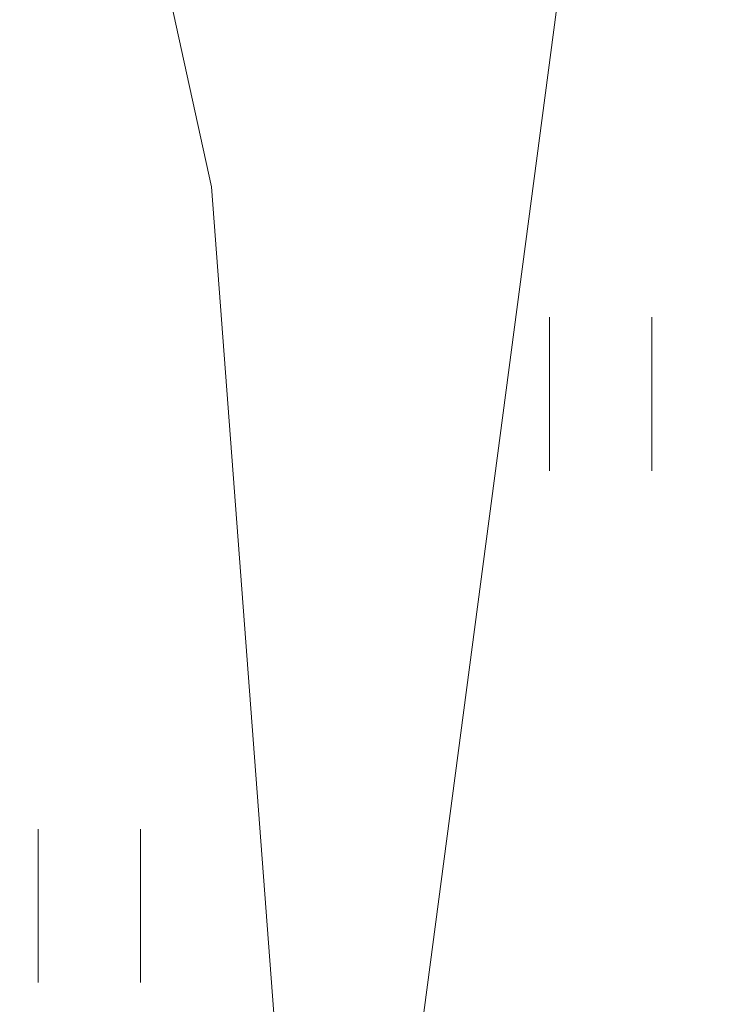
# Model space of a CAD drawing. Header units: metres. Extents: x 5504996 to 5514259, y 5943254 to 5951281.
# Tile 301 of 656: x 5509698.96 to 5509702.46, y 5948002.61 to 5948007.42. Entities that reach past the tile are written whole.
import ezdxf

# ---------------------------------------------------------------- set-up
doc = ezdxf.new("R2010")
doc.units = ezdxf.units.M
doc.layers.get('0').update_dxf_attribs({"linetype": 'CONTINUOUS', "lineweight": 18, "true_color": 0x000000})
for name, color, linetype, lineweight, true_color in [('GES_PrzewodElektroenergetyczny', 1, 'CONTINUOUS', 18, 0xff0000), ('GES_PrzewodWodociagowy', 5, 'CONTINUOUS', 18, 0x0000ff), ('KR_ObiektKarto', 7, 'CONTINUOUS', 18, 0x000000)]:
    doc.layers.add(name, color=color, linetype=linetype, lineweight=lineweight, true_color=true_color)

# ---------------------------------------------------------------- blocks, each defined once
blk = doc.blocks.new('OTZT_S')
at = {"color": 0, "linetype": 'Continuous', "lineweight": 18, "flags": 128}
for points in [[(-0.5, -0.75), (-0.5, 0.75)], [(0.5, 0.75), (0.5, -0.75)]]:
    blk.add_lwpolyline(points, dxfattribs=at)

msp = doc.modelspace()

# ---------------------------------------------------------------- linework, layer by layer
at = {"layer": 'GES_PrzewodElektroenergetyczny', "color": 1, "linetype": 'Continuous', "lineweight": 18, "true_color": 0xff0000, "flags": 128}
msp.add_lwpolyline([(5509702.46, 5947972.82), (5509700.47, 5947999.04), (5509699.9, 5948006.6), (5509699.38, 5948008.97), (5509696.92, 5948020.25)], dxfattribs=at)
at = {"layer": 'GES_PrzewodWodociagowy', "color": 5, "linetype": 'Continuous', "lineweight": 18, "true_color": 0x0000ff, "flags": 128}
msp.add_lwpolyline([(5509701.75, 5948008.71), (5509697.01, 5947972.9)], dxfattribs=at)

# ---------------------------------------------------------------- block references
at = {"layer": 'KR_ObiektKarto', "linetype": 'Continuous', "xscale": 0.5, "yscale": 0.5, "zscale": 0.5}
for p in [(5509701.8025, 5948005.5875), (5509701.8025, 5948005.5875), (5509699.3025, 5948003.0875), (5509699.3025, 5948003.0875)]:
    msp.add_blockref('OTZT_S', p, dxfattribs=at)

doc.saveas('drawing.dxf')
